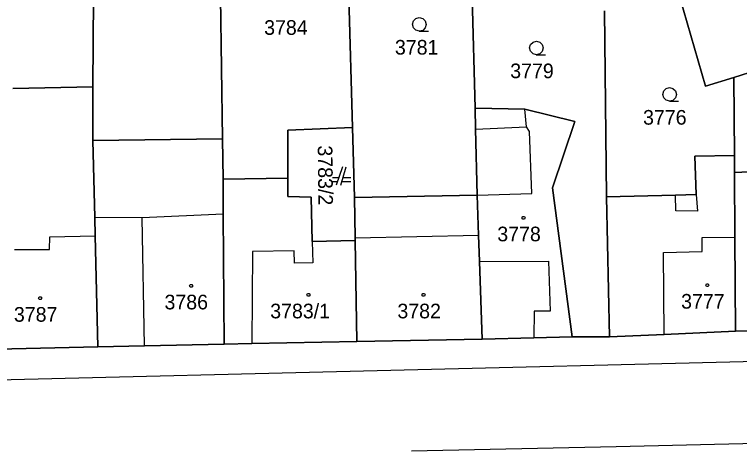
# Model space of a CAD drawing. Extents: x -263587 to -261993, y -1238795 to -1236748.
# Drawn here: x -262817.7 to -262738.4, y -1238246.6 to -1238199 of the extents above; entities that cross this region are included whole.
import ezdxf

# ---------------------------------------------------------------- set-up
doc = ezdxf.new("R2010")
doc.units = 0
doc.layers.add('Vrstva 1', color=7, linetype='Continuous')

msp = doc.modelspace()

# ---------------------------------------------------------------- linework, layer by layer
at = {"layer": 'Vrstva 1'}
for p, q in [((-262781.7, -1238177.31), (-262780.69, -1238211.32)), ((-262780.69, -1238211.32), (-262781.7, -1238177.31)), ((-262795.41, -1238178.43), (-262794.94, -1238212.57)), ((-262794.94, -1238212.57), (-262795.41, -1238178.43)), ((-262809.11, -1238206.9), (-262808.9, -1238179.59)), ((-262808.9, -1238179.59), (-262809.11, -1238206.9)), ((-262768.01, -1238182.67), (-262767.28, -1238209.23)), ((-262767.28, -1238209.23), (-262768.01, -1238182.67)), ((-262742.08, -1238206.82), (-262745.01, -1238196.62)), ((-262745.01, -1238196.62), (-262742.08, -1238206.82)), ((-262752.9, -1238218.92), (-262753.14, -1238198.59)), ((-262753.14, -1238198.59), (-262752.9, -1238218.92)), ((-262731.13, -1238203.33), (-262738.98, -1238205.87)), ((-262738.98, -1238205.87), (-262731.13, -1238203.33)), ((-262738.98, -1238205.87), (-262742.08, -1238206.82)), ((-262742.08, -1238206.82), (-262738.98, -1238205.87)), ((-262738.98, -1238205.87), (-262738.9, -1238214.4)), ((-262738.9, -1238214.4), (-262738.98, -1238205.87)), ((-262817.85, -1238207.07), (-262809.11, -1238206.9)), ((-262809.11, -1238206.9), (-262817.85, -1238207.07)), ((-262809.11, -1238206.9), (-262809.11, -1238212.74)), ((-262809.11, -1238212.74), (-262809.11, -1238206.9)), ((-262767.28, -1238209.23), (-262767.23, -1238211.5)), ((-262767.23, -1238211.5), (-262767.28, -1238209.23)), ((-262767.28, -1238209.23), (-262761.83, -1238209.31)), ((-262761.83, -1238209.31), (-262767.28, -1238209.23)), ((-262761.83, -1238209.31), (-262756.38, -1238210.67)), ((-262756.38, -1238210.67), (-262761.83, -1238209.31)), ((-262761.68, -1238211.24), (-262761.83, -1238209.31)), ((-262780.69, -1238211.32), (-262787.76, -1238211.62)), ((-262787.76, -1238211.62), (-262780.69, -1238211.32)), ((-262780.69, -1238211.32), (-262780.48, -1238218.99)), ((-262780.48, -1238218.99), (-262780.69, -1238211.32)), ((-262767.23, -1238211.5), (-262761.68, -1238211.24)), ((-262761.32, -1238211.76), (-262761.68, -1238211.24)), ((-262756.38, -1238210.67), (-262758.83, -1238217.91)), ((-262758.83, -1238217.91), (-262756.38, -1238210.67)), ((-262787.76, -1238211.62), (-262787.78, -1238216.88)), ((-262787.78, -1238216.88), (-262787.76, -1238211.62)), ((-262767.23, -1238211.5), (-262767.06, -1238218.74)), ((-262767.06, -1238218.74), (-262767.23, -1238211.5)), ((-262761.09, -1238218.56), (-262761.32, -1238211.76)), ((-262794.94, -1238212.57), (-262809.11, -1238212.74)), ((-262809.11, -1238212.74), (-262794.94, -1238212.57)), ((-262809.11, -1238212.74), (-262808.9, -1238221.15)), ((-262808.9, -1238221.15), (-262809.11, -1238212.74)), ((-262794.87, -1238216.99), (-262794.94, -1238212.57)), ((-262794.94, -1238212.57), (-262794.87, -1238216.99)), ((-262738.9, -1238214.4), (-262743.26, -1238214.48)), ((-262743.26, -1238214.48), (-262738.9, -1238214.4)), ((-262743.26, -1238214.48), (-262743.11, -1238218.65)), ((-262743.11, -1238218.65), (-262743.26, -1238214.48)), ((-262738.9, -1238216.24), (-262738.9, -1238214.4)), ((-262738.9, -1238214.4), (-262738.9, -1238216.24)), ((-262781.79, -1238215.64), (-262782.49, -1238217.64)), ((-262781.99, -1238217.64), (-262781.39, -1238215.64)), ((-262733.89, -1238216.06), (-262738.9, -1238216.24)), ((-262738.9, -1238216.24), (-262733.89, -1238216.06)), ((-262787.78, -1238216.88), (-262794.87, -1238216.99)), ((-262794.87, -1238216.99), (-262787.78, -1238216.88)), ((-262794.87, -1238216.99), (-262794.84, -1238220.79)), ((-262794.84, -1238220.79), (-262794.87, -1238216.99)), ((-262787.79, -1238218.89), (-262787.78, -1238216.88)), ((-262787.78, -1238216.88), (-262787.79, -1238218.89)), ((-262782.21, -1238216.84), (-262782.89, -1238216.84)), ((-262780.89, -1238216.84), (-262781.75, -1238216.84)), ((-262738.86, -1238223.3), (-262738.9, -1238216.24)), ((-262738.9, -1238216.24), (-262738.86, -1238223.3)), ((-262782.89, -1238217.24), (-262782.35, -1238217.24)), ((-262781.87, -1238217.24), (-262780.89, -1238217.24)), ((-262767.06, -1238218.74), (-262761.09, -1238218.56)), ((-262758.83, -1238217.91), (-262756.65, -1238234.23)), ((-262756.65, -1238234.23), (-262758.83, -1238217.91)), ((-262785.24, -1238218.93), (-262787.79, -1238218.89)), ((-262787.79, -1238218.89), (-262785.24, -1238218.93)), ((-262785.1, -1238223.8), (-262785.24, -1238218.93)), ((-262785.24, -1238218.93), (-262785.1, -1238223.8)), ((-262780.48, -1238218.99), (-262767.06, -1238218.74)), ((-262767.06, -1238218.74), (-262780.48, -1238218.99)), ((-262780.48, -1238218.99), (-262780.42, -1238223.39)), ((-262780.42, -1238223.39), (-262780.48, -1238218.99)), ((-262767.06, -1238218.74), (-262766.91, -1238223.1)), ((-262766.91, -1238223.1), (-262767.06, -1238218.74)), ((-262745.35, -1238218.71), (-262752.9, -1238218.92)), ((-262752.9, -1238218.92), (-262745.35, -1238218.71)), ((-262752.59, -1238234.2), (-262752.9, -1238218.92)), ((-262752.9, -1238218.92), (-262752.59, -1238234.2)), ((-262743.11, -1238218.65), (-262745.35, -1238218.71)), ((-262745.35, -1238218.71), (-262743.11, -1238218.65)), ((-262745.31, -1238220.44), (-262745.35, -1238218.71)), ((-262743.11, -1238218.65), (-262742.96, -1238220.49)), ((-262794.84, -1238220.79), (-262803.72, -1238221.19)), ((-262794.84, -1238220.79), (-262794.73, -1238235.02)), ((-262794.73, -1238235.02), (-262794.84, -1238220.79)), ((-262742.96, -1238220.49), (-262745.31, -1238220.44)), ((-262808.9, -1238221.15), (-262808.85, -1238223.19)), ((-262808.85, -1238223.19), (-262808.9, -1238221.15)), ((-262803.72, -1238221.19), (-262808.9, -1238221.15)), ((-262803.47, -1238235.19), (-262803.72, -1238221.19)), ((-262813.85, -1238224.68), (-262813.82, -1238223.28)), ((-262813.82, -1238223.28), (-262808.85, -1238223.19)), ((-262808.85, -1238223.19), (-262808.55, -1238235.29)), ((-262808.55, -1238235.29), (-262808.85, -1238223.19)), ((-262780.42, -1238223.39), (-262766.91, -1238223.1)), ((-262766.91, -1238223.1), (-262766.8, -1238225.97)), ((-262766.8, -1238225.97), (-262766.91, -1238223.1)), ((-262742.46, -1238223.35), (-262738.86, -1238223.3)), ((-262738.79, -1238233.58), (-262738.86, -1238223.3)), ((-262738.86, -1238223.3), (-262738.79, -1238233.58)), ((-262780.42, -1238223.68), (-262785.1, -1238223.8)), ((-262785.1, -1238223.8), (-262780.42, -1238223.68)), ((-262785.1, -1238223.8), (-262785.06, -1238226.12)), ((-262780.42, -1238223.39), (-262780.42, -1238223.68)), ((-262780.42, -1238223.68), (-262780.42, -1238223.39)), ((-262780.42, -1238223.68), (-262780.23, -1238234.71)), ((-262780.23, -1238234.71), (-262780.42, -1238223.68)), ((-262742.44, -1238224.88), (-262742.46, -1238223.35)), ((-262817.7, -1238224.66), (-262813.85, -1238224.68)), ((-262791.64, -1238224.88), (-262791.71, -1238234.95)), ((-262787.07, -1238224.8), (-262791.64, -1238224.88)), ((-262787.05, -1238226.16), (-262787.07, -1238224.8)), ((-262746.68, -1238224.98), (-262742.44, -1238224.88)), ((-262746.61, -1238233.94), (-262746.68, -1238224.98)), ((-262785.06, -1238226.12), (-262787.05, -1238226.16)), ((-262766.8, -1238225.97), (-262759.25, -1238225.94)), ((-262766.8, -1238225.97), (-262766.51, -1238234.45)), ((-262766.51, -1238234.45), (-262766.8, -1238225.97)), ((-262759.25, -1238225.94), (-262759.08, -1238231.42)), ((-262760.82, -1238231.4), (-262760.86, -1238234.33)), ((-262759.08, -1238231.42), (-262760.82, -1238231.4)), ((-262598.24, -1238233.55), (-262879.7, -1238240.41)), ((-262738.79, -1238233.58), (-262746.61, -1238233.94)), ((-262746.61, -1238233.94), (-262738.79, -1238233.58)), ((-262729.27, -1238233.5), (-262738.79, -1238233.58)), ((-262738.79, -1238233.58), (-262729.27, -1238233.5)), ((-262760.86, -1238234.33), (-262766.51, -1238234.45)), ((-262766.51, -1238234.45), (-262760.86, -1238234.33)), ((-262756.65, -1238234.23), (-262760.86, -1238234.33)), ((-262760.86, -1238234.33), (-262756.65, -1238234.23)), ((-262752.59, -1238234.2), (-262756.65, -1238234.23)), ((-262756.65, -1238234.23), (-262752.59, -1238234.2)), ((-262746.61, -1238233.94), (-262752.59, -1238234.2)), ((-262752.59, -1238234.2), (-262746.61, -1238233.94)), ((-262803.47, -1238235.19), (-262808.55, -1238235.29)), ((-262808.55, -1238235.29), (-262803.47, -1238235.19)), ((-262794.73, -1238235.02), (-262803.47, -1238235.19)), ((-262803.47, -1238235.19), (-262794.73, -1238235.02)), ((-262791.71, -1238234.95), (-262794.73, -1238235.02)), ((-262794.73, -1238235.02), (-262791.71, -1238234.95)), ((-262780.23, -1238234.71), (-262791.71, -1238234.95)), ((-262791.71, -1238234.95), (-262780.23, -1238234.71)), ((-262766.51, -1238234.45), (-262780.23, -1238234.71)), ((-262780.23, -1238234.71), (-262766.51, -1238234.45)), ((-262808.55, -1238235.29), (-262822.93, -1238235.65)), ((-262822.93, -1238235.65), (-262808.55, -1238235.29)), ((-262580.51, -1238242.14), (-262751.84, -1238246.22)), ((-262751.84, -1238246.22), (-262774.26, -1238246.7))]:
    msp.add_line(p, q, dxfattribs=at)
for points in [[(-262773.38, -1238200.79), (-262773.76, -1238200.69), (-262774.03, -1238200.42), (-262774.13, -1238200.05), (-262774.03, -1238199.68), (-262773.76, -1238199.41), (-262773.39, -1238199.31), (-262773.02, -1238199.41), (-262772.75, -1238199.68), (-262772.65, -1238200.06), (-262772.75, -1238200.44), (-262773.02, -1238200.71), (-262773.4, -1238200.81), (-262772.4, -1238200.81)], [(-262760.57, -1238203.37), (-262760.95, -1238203.27), (-262761.22, -1238203), (-262761.32, -1238202.63), (-262761.22, -1238202.26), (-262760.95, -1238201.99), (-262760.58, -1238201.89), (-262760.21, -1238201.99), (-262759.94, -1238202.26), (-262759.84, -1238202.64), (-262759.94, -1238203.02), (-262760.21, -1238203.29), (-262760.59, -1238203.39), (-262759.59, -1238203.39)], [(-262746, -1238208.45), (-262746.38, -1238208.35), (-262746.65, -1238208.08), (-262746.75, -1238207.71), (-262746.65, -1238207.34), (-262746.38, -1238207.07), (-262746.01, -1238206.97), (-262745.64, -1238207.07), (-262745.37, -1238207.34), (-262745.27, -1238207.72), (-262745.37, -1238208.1), (-262745.64, -1238208.37), (-262746.02, -1238208.47), (-262745.02, -1238208.47)]]:
    msp.add_lwpolyline(points, dxfattribs=at)
for points in [[(-262761.9, -1238221.05), (-262761.81, -1238221.2), (-262761.9, -1238221.35), (-262762.08, -1238221.35), (-262762.17, -1238221.2), (-262762.08, -1238221.05)], [(-262798.27, -1238228.49), (-262798.18, -1238228.64), (-262798.27, -1238228.79), (-262798.45, -1238228.79), (-262798.54, -1238228.64), (-262798.45, -1238228.49)], [(-262741.79, -1238228.41), (-262741.7, -1238228.56), (-262741.79, -1238228.71), (-262741.97, -1238228.71), (-262742.06, -1238228.56), (-262741.97, -1238228.41)], [(-262785.43, -1238229.47), (-262785.34, -1238229.62), (-262785.43, -1238229.77), (-262785.61, -1238229.77), (-262785.7, -1238229.62), (-262785.61, -1238229.47)], [(-262772.83, -1238229.47), (-262772.74, -1238229.62), (-262772.83, -1238229.77), (-262773.01, -1238229.77), (-262773.1, -1238229.62), (-262773.01, -1238229.47)], [(-262814.79, -1238229.84), (-262814.7, -1238229.99), (-262814.79, -1238230.14), (-262814.97, -1238230.14), (-262815.06, -1238229.99), (-262814.97, -1238229.84)]]:
    msp.add_lwpolyline(points, close=True, dxfattribs=at)

# ---------------------------------------------------------------- texts
for s, p in [('3784', (-262790.368, -1238201.2)), ('3781', (-262776.059, -1238203.36)), ('3779', (-262763.444, -1238205.94)), ('3776', (-262748.912, -1238211.02)), ('3778', (-262764.858, -1238223.77)), ('3786', (-262801.272, -1238231.21)), ('3777', (-262744.748, -1238231.13)), ('3787', (-262817.748, -1238232.56)), ('3783/1', (-262789.704, -1238232.19)), ('3782', (-262775.788, -1238232.19))]:
    msp.add_text(s, height=1.6, dxfattribs=at).set_placement(p)
msp.add_text('3783/2', height=1.6, rotation=270.66526, dxfattribs=at).set_placement((-262784.508, -1238213.296))

doc.saveas('drawing.dxf')
